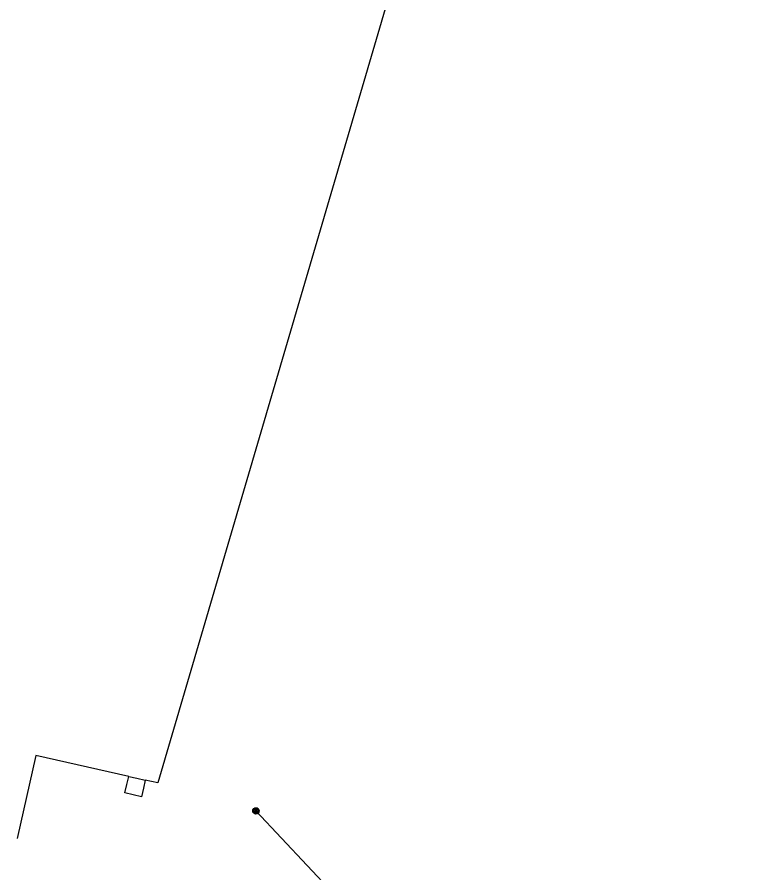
# Model space of a CAD drawing. Extents: x -614582 to -612559, y -1157748 to -1156203.
# Drawn here: x -612940.5 to -612885, y -1157215.5 to -1157150 of the extents above; entities that cross this region are included whole.
import ezdxf

# ---------------------------------------------------------------- set-up
doc = ezdxf.new("R2010")
doc.units = 0
for name, color, linetype in [('Vrstva 11', 7, 'Continuous'), ('Vrstva 15', 7, 'Continuous'), ('Vrstva 17', 7, 'Continuous')]:
    doc.layers.add(name, color=color, linetype=linetype)

# ---------------------------------------------------------------- blocks, each defined once
blk = doc.blocks.new('SC3405')
at = {"layer": 'Vrstva 11'}
for radius in [2.5, 2, 1.5, 1, 0.5]:
    blk.add_circle((0, 0), radius, dxfattribs=at)

msp = doc.modelspace()

# ---------------------------------------------------------------- linework, layer by layer
at = {"layer": 'Vrstva 15'}
msp.add_line((-612902.216, -1157232.018), (-612922.151, -1157210.796), dxfattribs=at)
at = {"layer": 'Vrstva 17'}
for p, q in [((-612885.001, -1157056.596), (-612929.681, -1157208.646)), ((-612939.021, -1157206.556), (-612940.451, -1157212.896)), ((-612931.901, -1157208.156), (-612939.021, -1157206.556)), ((-612932.041, -1157208.766), (-612931.901, -1157208.156)), ((-612931.901, -1157208.156), (-612931.271, -1157208.296)), ((-612931.271, -1157208.296), (-612930.631, -1157208.436)), ((-612930.631, -1157208.436), (-612930.771, -1157209.056)), ((-612929.681, -1157208.646), (-612930.631, -1157208.436)), ((-612932.191, -1157209.416), (-612932.041, -1157208.766)), ((-612930.771, -1157209.056), (-612930.921, -1157209.706)), ((-612930.921, -1157209.706), (-612932.191, -1157209.416))]:
    msp.add_line(p, q, dxfattribs=at)

# ---------------------------------------------------------------- block references
at = {"layer": 'Vrstva 11', "xscale": 0.1, "yscale": 0.10000000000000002}
msp.add_blockref('SC3405', (-612922.151, -1157210.796), dxfattribs=at)

doc.saveas('drawing.dxf')
